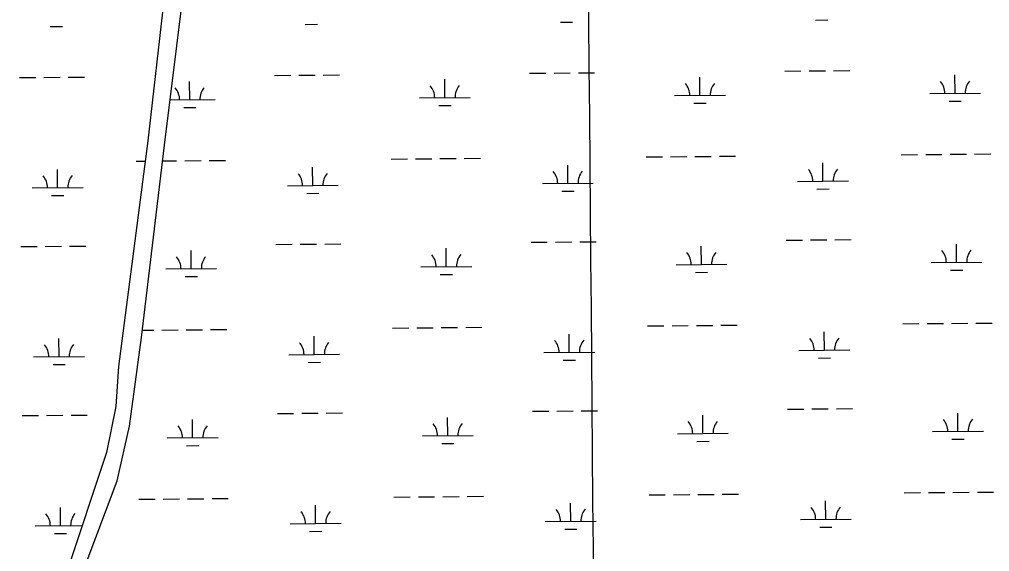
# Model space of a CAD drawing. Extents: x 3568792 to 3606828, y 529143 to 554785.
# Drawn here: x 3591050 to 3592959, y 535934 to 536982 of the extents above; entities that cross this region are included whole.
import ezdxf

# ---------------------------------------------------------------- set-up
doc = ezdxf.new("R2010")
doc.units = 0
for name, color, linetype in [('V-GRID-MAJR', 7, 'Continuous'), ('V-TOPO-SHOR', 7, 'Continuous'), ('V-WETL-SWMP', 7, 'Continuous')]:
    doc.layers.add(name, color=color, linetype=linetype)

msp = doc.modelspace()

# ---------------------------------------------------------------- linework, layer by layer
at = {"layer": 'V-GRID-MAJR'}
msp.add_spline([(3592189.876, 534709.392), (3592137.8910000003, 540767.1), (3592085.88, 546827.892), (3592033.8680000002, 552888.7), (3592033.842, 552891.768)], degree=3, dxfattribs=at)
at = {"layer": 'V-TOPO-SHOR'}
for p, q in [((3591361.1087361, 537257.9217116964), (3591302.7539845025, 536742.9890755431)), ((3591335.801885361, 536733.9889672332), (3591371.4041192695, 537026.2861302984)), ((3591302.753984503, 536742.9890755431), (3591245.039076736, 536298.5682687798)), ((3591289.9778343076, 536355.5360039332), (3591335.801885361, 536733.9889672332)), ((3591266.9232905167, 536181.2105023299), (3591289.9778343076, 536355.5360039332)), ((3591245.039076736, 536298.5682687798), (3591239.511260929, 536219.772470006)), ((3591239.511260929, 536219.772470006), (3591221.6604956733, 536129.2427264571)), ((3591242.070576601, 536073.7168148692), (3591266.9232905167, 536181.2105023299)), ((3591221.6604956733, 536129.2427264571), (3591072.309776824, 535682.694126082)), ((3591170.9381365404, 535883.9104265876), (3591242.070576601, 536073.7168148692))]:
    msp.add_line(p, q, dxfattribs=at)
at = {"layer": 'V-WETL-SWMP'}
for p, q in [((3591361.1087361, 537257.9217116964), (3591302.753984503, 536742.9890755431)), ((3591335.801885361, 536733.9889672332), (3591371.4041192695, 537026.2861302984)), ((3592114.3673485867, 536976.2545848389), (3592138.366470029, 536976.4570459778)), ((3592616.2569754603, 536980.488620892), (3592640.256096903, 536980.691082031)), ((3591110.5880948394, 536967.7865127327), (3591134.587216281, 536967.9889738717)), ((3591612.4777217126, 536972.0205487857), (3591636.476843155, 536972.2230099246)), ((3592555.695039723, 536879.9732686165), (3592587.6938683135, 536880.2432168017)), ((3592603.693282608, 536880.3781908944), (3592635.6921111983, 536880.6481390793)), ((3592651.6915254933, 536880.783113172), (3592683.690354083, 536881.053061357)), ((3591050.0261591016, 536867.2711604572), (3591082.024987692, 536867.5411086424)), ((3591098.0244019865, 536867.6760827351), (3591130.0232305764, 536867.94603092)), ((3591146.022644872, 536868.0810050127), (3591178.0214734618, 536868.3509531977)), ((3591551.9157859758, 536871.5051965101), (3591583.914614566, 536871.7751446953)), ((3591599.91402886, 536871.910118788), (3591631.9128574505, 536872.180066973)), ((3591647.912271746, 536872.3150410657), (3591679.9111003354, 536872.5849892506)), ((3591887.139308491, 536827.9016083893), (3591886.8355376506, 536863.9002842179)), ((3592053.8054128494, 536875.7392325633), (3592085.80424144, 536876.0091807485)), ((3592101.8036557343, 536876.1441548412), (3592133.8024843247, 536876.4141030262)), ((3592149.8018986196, 536876.5490771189), (3592181.800727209, 536876.8190253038)), ((3592389.0289353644, 536832.1356444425), (3592388.7251645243, 536868.134320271)), ((3592890.918562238, 536836.3696804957), (3592890.614791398, 536872.3683563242)), ((3591385.2496816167, 536823.6675723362), (3591384.9459107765, 536859.6662481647)), ((3591346.685247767, 536823.3422354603), (3591435.247851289, 536824.0893663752)), ((3591837.141138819, 536827.4798143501), (3591937.137478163, 536828.3234024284)), ((3592339.0307656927, 536831.7138504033), (3592439.027105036, 536832.5574384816)), ((3592840.920392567, 536835.9478864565), (3592940.9167319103, 536836.7914745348)), ((3591373.380328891, 536808.1359093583), (3591397.379450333, 536808.3383704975)), ((3591875.269955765, 536812.3699454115), (3591899.2690772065, 536812.5724065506)), ((3592377.1595826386, 536816.6039814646), (3592401.1587040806, 536816.8064426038)), ((3592879.049209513, 536820.8380175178), (3592903.0483309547, 536821.040478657)), ((3591302.753984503, 536742.9890755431), (3591245.039076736, 536298.5682687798)), ((3591289.9778343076, 536355.5360039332), (3591335.801885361, 536733.9889672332)), ((3591829.310631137, 536707.3386239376), (3591861.3094597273, 536707.6085721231)), ((3591877.3088740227, 536707.7435462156), (3591909.3077026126, 536708.0134944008)), ((3591925.307116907, 536708.1484684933), (3591957.3059454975, 536708.4184166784)), ((3592283.202015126, 536711.1677377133), (3592315.2008437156, 536711.4376858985)), ((3592331.200258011, 536711.5726599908), (3592363.1990866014, 536711.8426081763)), ((3592379.198500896, 536711.9775822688), (3592411.197329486, 536712.247530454)), ((3592427.196743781, 536712.3825045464), (3592459.195572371, 536712.6524527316)), ((3592785.0916420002, 536715.4017737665), (3592817.0904705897, 536715.6717219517)), ((3592833.089884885, 536715.8066960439), (3592865.0887134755, 536716.0766442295)), ((3592881.08812777, 536716.211618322), (3592913.08695636, 536716.4815665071)), ((3592929.0863706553, 536716.6165405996), (3592961.0851992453, 536716.8864887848)), ((3591279.4227613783, 536702.699665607), (3591297.541632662, 536702.8525198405)), ((3591332.067071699, 536703.1437829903), (3591359.4198328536, 536703.3745360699)), ((3591375.4192471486, 536703.5095101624), (3591407.4180757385, 536703.7794583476)), ((3591423.4174900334, 536703.9144324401), (3591455.416318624, 536704.1843806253)), ((3591627.154212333, 536654.8894483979), (3591626.8504414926, 536690.8881242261)), ((3591781.3123882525, 536706.9337016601), (3591813.3112168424, 536707.2036498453)), ((3592129.043839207, 536659.1234844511), (3592128.7400683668, 536695.1221602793)), ((3592630.93346608, 536663.3575205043), (3592630.62969524, 536699.3561963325)), ((3591125.2645854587, 536650.655412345), (3591124.960814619, 536686.6540881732)), ((3591075.266415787, 536650.2336183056), (3591175.262755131, 536651.0772063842)), ((3591577.1560426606, 536654.4676543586), (3591677.152382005, 536655.3112424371)), ((3592079.0456695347, 536658.7016904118), (3592179.0420088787, 536659.5452784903)), ((3592580.935296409, 536662.935726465), (3592680.931635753, 536663.7793145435)), ((3591113.395232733, 536635.123749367), (3591137.3943541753, 536635.326210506)), ((3591615.284859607, 536639.3577854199), (3591639.2839810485, 536639.5602465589)), ((3592117.1744864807, 536643.5918214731), (3592141.1736079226, 536643.794282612)), ((3592619.0641133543, 536647.8258575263), (3592643.0632347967, 536648.0283186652)), ((3591554.7229238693, 536538.8424331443), (3591586.7217524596, 536539.1123813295)), ((3591602.7211667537, 536539.2473554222), (3591634.719995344, 536539.5173036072)), ((3591650.7194096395, 536539.6522776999), (3591682.718238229, 536539.922225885)), ((3592056.6125507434, 536543.0764691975), (3592088.611379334, 536543.3464173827)), ((3592104.610793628, 536543.4813914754), (3592136.609622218, 536543.7513396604)), ((3592152.6090365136, 536543.8863137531), (3592184.607865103, 536544.1562619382)), ((3592558.5021776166, 536547.3105052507), (3592590.501006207, 536547.5804534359)), ((3592606.500420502, 536547.7154275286), (3592638.4992490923, 536547.9853757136)), ((3592654.498663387, 536548.1203498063), (3592686.4974919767, 536548.3902979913)), ((3592893.725700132, 536503.70691713), (3592893.421929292, 536539.7055929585)), ((3591052.833296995, 536534.6083970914), (3591084.8321255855, 536534.8783452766)), ((3591100.8315398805, 536535.0133193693), (3591132.8303684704, 536535.2832675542)), ((3591148.8297827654, 536535.4182416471), (3591180.8286113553, 536535.688189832)), ((3591388.0568195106, 536491.0048089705), (3591387.7530486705, 536527.003484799)), ((3591889.9464463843, 536495.2388450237), (3591889.642675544, 536531.2375208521)), ((3592391.836073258, 536499.4728810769), (3592391.532302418, 536535.4715569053)), ((3592341.8379035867, 536499.0510870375), (3592441.83424293, 536499.8946751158)), ((3592843.7275304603, 536503.2851230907), (3592943.723869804, 536504.128711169)), ((3591338.0586498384, 536490.5830149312), (3591438.0549891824, 536491.4266030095)), ((3591839.9482767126, 536494.8170509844), (3591939.9446160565, 536495.6606390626)), ((3591878.0770936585, 536479.7071820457), (3591902.0762151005, 536479.9096431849)), ((3592379.9667205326, 536483.9412180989), (3592403.965841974, 536484.143679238)), ((3592881.8563474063, 536488.175254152), (3592905.8554688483, 536488.3777152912)), ((3591376.1874667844, 536475.4731459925), (3591400.1865882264, 536475.6756071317)), ((3592835.8970227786, 536383.1439326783), (3592867.895851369, 536383.4138808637)), ((3592883.8952656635, 536383.5488549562), (3592915.8940942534, 536383.8188031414)), ((3592931.893508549, 536383.9537772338), (3592963.8923371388, 536384.223725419)), ((3591291.7433578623, 536370.1171595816), (3591314.228727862, 536370.3068504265)), ((3591330.2281421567, 536370.4418245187), (3591362.226970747, 536370.7117727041)), ((3591378.226385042, 536370.8467467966), (3591410.225213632, 536371.1166949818)), ((3591426.224627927, 536371.2516690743), (3591458.2234565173, 536371.5216172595)), ((3591784.119526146, 536374.2709382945), (3591816.118354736, 536374.5408864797)), ((3591832.117769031, 536374.6758605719), (3591864.1165976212, 536374.9458087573)), ((3591880.116011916, 536375.0807828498), (3591912.114840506, 536375.350731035)), ((3591928.114254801, 536375.4857051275), (3591960.1130833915, 536375.7556533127)), ((3592286.00915302, 536378.5049743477), (3592318.0079816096, 536378.7749225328)), ((3592334.0073959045, 536378.9098966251), (3592366.006224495, 536379.1798448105)), ((3592382.00563879, 536379.314818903), (3592414.00446738, 536379.5847670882)), ((3592430.0038816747, 536379.7197411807), (3592462.0027102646, 536379.9896893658)), ((3592633.740603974, 536330.6947571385), (3592633.436833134, 536366.6934329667)), ((3592787.8987798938, 536382.7390104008), (3592819.897608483, 536383.008958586)), ((3591128.0717233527, 536317.9926489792), (3591127.767952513, 536353.9913248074)), ((3591266.9232905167, 536181.2105023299), (3591289.9778343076, 536355.5360039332)), ((3591629.9613502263, 536322.2266850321), (3591629.657579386, 536358.2253608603)), ((3592131.8509771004, 536326.4607210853), (3592131.5472062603, 536362.4593969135)), ((3592081.852807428, 536326.0389270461), (3592181.8491467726, 536326.8825151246)), ((3592583.7424343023, 536330.2729630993), (3592683.7387736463, 536331.1165511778)), ((3591078.0735536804, 536317.57085494), (3591178.0698930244, 536318.4144430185)), ((3591579.9631805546, 536321.8048909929), (3591679.9595198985, 536322.6484790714)), ((3591618.0919975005, 536306.6950220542), (3591642.0911189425, 536306.8974831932)), ((3592119.9816243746, 536310.9290581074), (3592143.980745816, 536311.1315192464)), ((3592621.871251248, 536315.1630941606), (3592645.8703726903, 536315.3655552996)), ((3591116.2023706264, 536302.4609860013), (3591140.201492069, 536302.6634471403)), ((3591245.039076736, 536298.5682687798), (3591239.511260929, 536219.7724700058)), ((3591239.511260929, 536219.7724700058), (3591221.6604956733, 536129.2427264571)), ((3592155.416174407, 536211.2235503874), (3592187.415002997, 536211.4934985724)), ((3592561.309315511, 536214.6477418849), (3592593.3081441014, 536214.9176900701)), ((3592609.3075583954, 536215.0526641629), (3592641.306386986, 536215.3226123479)), ((3592657.3058012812, 536215.4575864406), (3592689.3046298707, 536215.7275346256)), ((3591055.640434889, 536201.9456337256), (3591087.6392634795, 536202.2155819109)), ((3591103.6386777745, 536202.3505560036), (3591135.6375063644, 536202.6205041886)), ((3591151.6369206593, 536202.7554782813), (3591183.6357492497, 536203.0254264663)), ((3591390.863957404, 536158.3420456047), (3591390.5601865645, 536194.3407214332)), ((3591557.530061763, 536206.1796697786), (3591589.528890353, 536206.4496179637)), ((3591605.528304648, 536206.5845920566), (3591637.527133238, 536206.8545402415)), ((3591653.526547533, 536206.9895143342), (3591685.525376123, 536207.2594625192)), ((3591892.7535842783, 536162.5760816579), (3591892.4498134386, 536198.5747574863)), ((3592059.419688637, 536210.4137058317), (3592091.4185172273, 536210.6836540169)), ((3592107.417931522, 536210.8186281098), (3592139.4167601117, 536211.0885762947)), ((3592394.643211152, 536166.8101177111), (3592394.339440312, 536202.8087935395)), ((3592896.532838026, 536171.0441537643), (3592896.229067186, 536207.0428295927)), ((3591242.070576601, 536073.7168148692), (3591266.9232905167, 536181.2105023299)), ((3591340.865787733, 536157.9202515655), (3591440.8621270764, 536158.7638396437)), ((3591842.7554146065, 536162.1542876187), (3591942.75175395, 536162.9978756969)), ((3592344.64504148, 536166.3883236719), (3592444.641380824, 536167.23191175)), ((3592846.5346683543, 536170.6223597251), (3592946.5310076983, 536171.4659478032)), ((3592884.6634853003, 536155.5124907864), (3592908.662606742, 536155.7149519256)), ((3591378.9946046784, 536142.8103826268), (3591402.9937261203, 536143.012843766)), ((3591880.884231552, 536147.04441868), (3591904.8833529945, 536147.2468798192)), ((3592382.773858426, 536151.2784547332), (3592406.772979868, 536151.4809158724)), ((3591221.6604956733, 536129.2427264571), (3591072.3097768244, 535682.694126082)), ((3591170.93813654, 535883.9104265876), (3591242.070576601, 536073.7168148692)), ((3591786.9266640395, 536041.6081749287), (3591818.92549263, 536041.8781231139)), ((3591834.924906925, 536042.0130972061), (3591866.9237355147, 536042.2830453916)), ((3591882.9231498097, 536042.418019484), (3591914.9219784, 536042.6879676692)), ((3591930.921392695, 536042.8229417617), (3591962.920221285, 536043.092889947)), ((3592288.8162909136, 536045.8422109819), (3592320.8151195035, 536046.1121591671)), ((3592336.8145337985, 536046.2471332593), (3592368.813362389, 536046.5170814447)), ((3592384.812776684, 536046.6520555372), (3592416.8116052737, 536046.9220037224)), ((3592432.8110195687, 536047.0569778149), (3592464.809848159, 536047.3269260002)), ((3592790.7059177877, 536050.0762470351), (3592822.7047463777, 536050.3461952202)), ((3592838.704160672, 536050.4811693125), (3592870.7029892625, 536050.7511174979)), ((3592886.702403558, 536050.8860915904), (3592918.701232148, 536051.1560397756)), ((3592934.7006464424, 536051.2910138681), (3592966.6994750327, 536051.5609620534)), ((3591130.878861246, 535985.3298856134), (3591130.5750904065, 536021.3285614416)), ((3591285.037037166, 536037.3741388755), (3591317.035865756, 536037.6440870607)), ((3591333.0352800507, 536037.779061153), (3591365.0341086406, 536038.0490093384)), ((3591381.033522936, 536038.1839834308), (3591413.0323515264, 536038.453931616)), ((3591429.031765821, 536038.5889057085), (3591461.030594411, 536038.8588538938)), ((3591632.7684881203, 535989.5639216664), (3591632.4647172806, 536025.5625974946)), ((3592134.658114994, 535993.7979577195), (3592134.3543441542, 536029.7966335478)), ((3592636.547741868, 535998.0319937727), (3592636.243971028, 536034.0306696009)), ((3591080.8806915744, 535984.9080915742), (3591173.6487041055, 535985.6907001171)), ((3591582.770318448, 535989.1421276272), (3591682.766657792, 535989.9857157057)), ((3592084.659945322, 535993.3761636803), (3592184.656284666, 535994.2197517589)), ((3592586.549572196, 535997.6101997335), (3592686.5459115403, 535998.453787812)), ((3592624.6783891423, 535982.5003307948), (3592648.677510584, 535982.7027919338)), ((3591119.0095085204, 535969.7982226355), (3591143.008629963, 535970.0006837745)), ((3591620.899135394, 535974.0322586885), (3591644.8982568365, 535974.2347198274)), ((3592122.788762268, 535978.2662947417), (3592146.7878837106, 535978.4687558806))]:
    msp.add_line(p, q, dxfattribs=at)
for centre, radius, start, end in [((3591330.004761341, 536823.6763352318), 35.24628790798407, 359.71152667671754, 41.255185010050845), ((3591440.486589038, 536824.608380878), 35.24628790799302, 139.7115234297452, 181.25518176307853), ((3591831.894388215, 536827.9103712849), 35.24628790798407, 359.71152667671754, 41.255185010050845), ((3591942.376215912, 536828.8424169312), 35.24628790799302, 139.7115234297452, 181.25518176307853), ((3592333.7840150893, 536832.1444073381), 35.24628790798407, 359.71152667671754, 41.255185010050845), ((3592444.265842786, 536833.0764529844), 35.24628790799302, 139.7115234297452, 181.25518176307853), ((3592835.673641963, 536836.3784433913), 35.24628790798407, 359.71152667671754, 41.255185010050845), ((3592946.1554696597, 536837.3104890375), 35.24628790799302, 139.7115234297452, 181.25518176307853), ((3591070.0196651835, 536650.6641752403), 35.24628790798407, 359.71152667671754, 41.255185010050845), ((3591180.5014928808, 536651.5962208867), 35.24628790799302, 139.7115234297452, 181.25518176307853), ((3591571.909292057, 536654.8982112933), 35.24628790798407, 359.71152667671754, 41.255185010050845), ((3591682.3911197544, 536655.8302569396), 35.24628790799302, 139.7115234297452, 181.25518176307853), ((3592073.7989189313, 536659.1322473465), 35.24628790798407, 359.71152667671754, 41.255185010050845), ((3592184.2807466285, 536660.0642929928), 35.24628790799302, 139.7115234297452, 181.25518176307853), ((3592575.688545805, 536663.3662833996), 35.24628790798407, 359.71152667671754, 41.255185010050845), ((3592686.1703735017, 536664.298329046), 35.24628790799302, 139.7115234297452, 181.25518176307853), ((3591834.7015261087, 536495.2476079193), 35.24628790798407, 359.71152667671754, 41.255185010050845), ((3591945.1833538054, 536496.1796535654), 35.24628790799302, 139.7115234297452, 181.25518176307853), ((3592336.591152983, 536499.4816439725), 35.24628790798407, 359.71152667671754, 41.255185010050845), ((3592447.0729806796, 536500.4136896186), 35.24628790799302, 139.7115234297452, 181.25518176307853), ((3592838.480779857, 536503.7156800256), 35.24628790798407, 359.71152667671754, 41.255185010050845), ((3592948.9626075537, 536504.6477256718), 35.24628790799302, 139.7115234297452, 181.25518176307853), ((3591332.811899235, 536491.0135718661), 35.24628790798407, 359.71152667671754, 41.255185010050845), ((3591443.293726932, 536491.9456175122), 35.24628790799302, 139.7115234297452, 181.25518176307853), ((3591574.7164299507, 536322.2354479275), 35.24628790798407, 359.71152667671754, 41.255185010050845), ((3591685.198257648, 536323.167493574), 35.24628790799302, 139.7115234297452, 181.25518176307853), ((3592076.606056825, 536326.4694839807), 35.24628790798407, 359.71152667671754, 41.255185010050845), ((3592187.087884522, 536327.4015296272), 35.24628790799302, 139.7115234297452, 181.25518176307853), ((3592578.495683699, 536330.7035200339), 35.24628790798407, 359.71152667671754, 41.255185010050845), ((3592688.9775113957, 536331.6355656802), 35.24628790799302, 139.7115234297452, 181.25518176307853), ((3591072.8268030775, 536318.0014118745), 35.24628790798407, 359.71152667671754, 41.255185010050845), ((3591183.3086307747, 536318.933457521), 35.24628790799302, 139.7115234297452, 181.25518176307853), ((3592841.2879177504, 536171.0529166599), 35.24628790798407, 359.71152667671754, 41.255185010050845), ((3592951.769745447, 536171.984962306), 35.24628790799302, 139.7115234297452, 181.25518176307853), ((3591335.6190371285, 536158.3508085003), 35.24628790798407, 359.71152667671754, 41.255185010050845), ((3591446.100864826, 536159.2828541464), 35.24628790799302, 139.7115234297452, 181.25518176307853), ((3591837.5086640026, 536162.5848445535), 35.24628790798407, 359.71152667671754, 41.255185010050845), ((3591947.9904917, 536163.5168901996), 35.24628790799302, 139.7115234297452, 181.25518176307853), ((3592339.3982908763, 536166.8188806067), 35.24628790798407, 359.71152667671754, 41.255185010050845), ((3592449.880118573, 536167.7509262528), 35.24628790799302, 139.7115234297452, 181.25518176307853), ((3592581.3028215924, 535998.0407566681), 35.24628790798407, 359.71152667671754, 41.255185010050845), ((3592691.7846492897, 535998.9728023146), 35.24628790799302, 139.7115234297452, 181.25518176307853), ((3591075.6339409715, 535985.3386485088), 35.24628790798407, 359.71152667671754, 41.255185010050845), ((3591186.1157686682, 535986.2706941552), 35.24628790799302, 139.7115234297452, 181.25518176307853), ((3591577.523567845, 535989.5726845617), 35.24628790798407, 359.71152667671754, 41.255185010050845), ((3591688.0053955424, 535990.5047302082), 35.24628790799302, 139.7115234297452, 181.25518176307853), ((3592079.413194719, 535993.8067206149), 35.24628790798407, 359.71152667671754, 41.255185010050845), ((3592189.895022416, 535994.7387662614), 35.24628790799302, 139.7115234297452, 181.25518176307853)]:
    msp.add_arc(centre, radius, start, end, dxfattribs=at)

doc.saveas('drawing.dxf')
